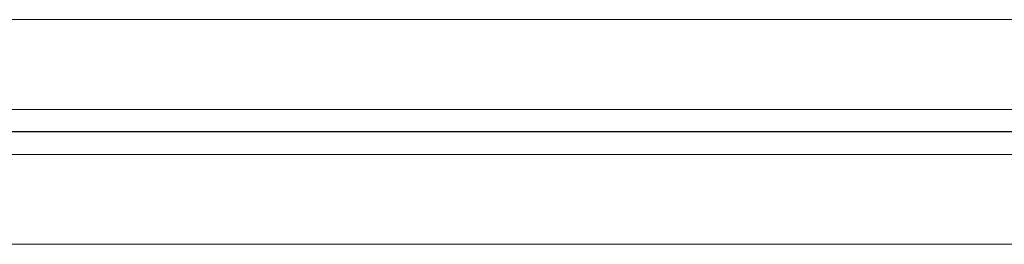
# Model space of a CAD drawing. Extents: x 1911006 to 2186114, y 709265 to 747216.
# Tile 495 of 656: x 1930410 to 1930520, y 735078 to 735103. Entities that reach past the tile are written whole.
import ezdxf

# ---------------------------------------------------------------- set-up
doc = ezdxf.new("R2010")
doc.units = 0
doc.header["$LTSCALE"] = 500
doc.header["$MEASUREMENT"] = 0
doc.linetypes.add('AM_DIN_G_W050', pattern=[13.75, 9.75, -1.5, 1, -1.5])
doc.layers.add('!_A_01_TENKÁ', color=8, linetype='CONTINUOUS', lineweight=13)
doc.layers.add('AM_7', color=4, linetype='AM_DIN_G_W050', lineweight=25)

msp = doc.modelspace()

# ---------------------------------------------------------------- linework, layer by layer
at = {"layer": '!_A_01_TENKÁ', "color": 7}
for p, q in [((1933384.36, 735103.23), (1929527.25, 735103.23)), ((1929527.25, 735093.23), (1933384.36, 735093.23)), ((1933384.36, 735088.23), (1929527.25, 735088.23)), ((1929527.25, 735078.23), (1933384.36, 735078.23))]:
    msp.add_line(p, q, dxfattribs=at)
at = {"layer": 'AM_7', "color": 7}
msp.add_line((1933384.36, 735090.73), (1929503.55, 735090.73), dxfattribs=at)

doc.saveas('drawing.dxf')
